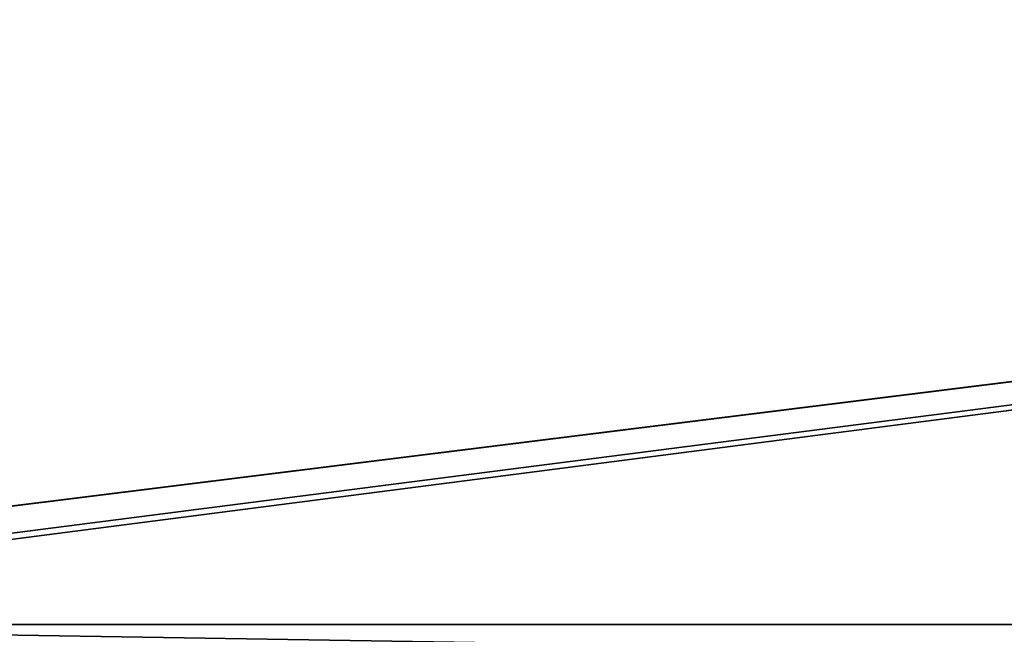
# Model space of a CAD drawing. Header units: millimetres. Extents: x -603 to 3703, y -120 to 249.
# Tile 551 of 656: x 1657 to 1704, y 23 to 52. Entities that reach past the tile are written whole.
import ezdxf

# ---------------------------------------------------------------- set-up
doc = ezdxf.new("R2010")
doc.units = ezdxf.units.MM
doc.layers.add('152', color=7, linetype='Continuous', true_color=0xffffff)

# ---------------------------------------------------------------- blocks, each defined once
blk = doc.blocks.new('UG_SURFACE_002')
at = {"layer": '152', "color": 252, "linetype": 'Continuous', "lineweight": 35}
for points in [[(2177.5, -30, 2213), (2177.5, 229.8, 2213), (822.5, 229.8, 2213), (822.5, -30, 2213)], [(972.5, -30, 2063), (972.5, 229.8, 2063), (2027.5, 229.8, 2063), (2027.5, -30, 2063)]]:
    blk.add_3dface(points, dxfattribs=at)
blk = doc.blocks.new('UG_SURFACE_129')
at = {"layer": '152', "color": 7, "linetype": 'Continuous', "lineweight": 35}
for points in [[(1971.15, 10.45, 2004.65), (1971.15, 228.45, 2004.65), (1028.85, 228.45, 2004.65), (1028.85, 10.45, 2004.65)], [(1029, 10.45, 2004.5), (1029, 228.45, 2004.5), (1971, 228.45, 2004.5), (1971, 10.45, 2004.5)]]:
    blk.add_3dface(points, dxfattribs=at)
blk = doc.blocks.new('UG_SURFACE_130')
at = {"layer": '152', "color": 41, "linetype": 'Continuous', "lineweight": 35}
for points in [[(1971.15, 228.45, 2004.65), (1971.15, 10.45, 2004.65), (1028.85, 10.45, 2004.65), (1028.85, 228.45, 2004.65)], [(1985, 18.3, 2018.5), (1985, 70.3, 2018.5), (1015, 70.3, 2018.5), (1015, 18.3, 2018.5)]]:
    blk.add_3dface(points, dxfattribs=at)
blk = doc.blocks.new('UG_SURFACE_145')
at = {"layer": '152', "color": 252, "linetype": 'Continuous', "lineweight": 35}
for points in [[(1609.133, 23.101, 2021), (1611.633, 23.101, 2021), (1986.5, 69.8, 2021), (1013.5, 69.8, 2021)], [(1013.5, 69.8, 2019.5), (1986.5, 69.8, 2019.5), (1611.633, 23.101, 2019.5), (1609.133, 23.101, 2019.5)], [(1986.5, 69.8, 2021), (1611.633, 23.101, 2021), (1623.033, 23.101, 2021)], [(1623.033, 23.101, 2019.5), (1611.633, 23.101, 2019.5), (1986.5, 69.8, 2019.5)], [(1986.5, 69.8, 2021), (1623.033, 23.101, 2021), (1625.533, 23.101, 2021)], [(1986.5, 69.8, 2019.5), (1625.533, 23.101, 2019.5), (1623.033, 23.101, 2019.5)], [(1625.533, 23.101, 2021), (1918.8, 23.101, 2021), (1986.5, 69.8, 2021)], [(1986.5, 69.8, 2019.5), (1918.8, 23.101, 2019.5), (1625.533, 23.101, 2019.5)], [(1625.533, 23.101, 2021), (1918.8, 18.38, 2021), (1918.8, 23.101, 2021)], [(1625.533, 23.101, 2021), (1625.533, 18.38, 2021), (1918.8, 18.38, 2021)], [(1625.533, 23.101, 2019.5), (1742.34, 18.38, 2019.5), (1682.687, 18.38, 2019.5)], [(1625.533, 23.101, 2019.5), (1918.8, 23.101, 2019.5), (1801.993, 18.38, 2019.5), (1742.34, 18.38, 2019.5)], [(1682.687, 18.38, 2019.5), (1625.533, 18.38, 2019.5), (1625.533, 23.101, 2019.5)]]:
    blk.add_3dface(points, dxfattribs=at)
blk = doc.blocks.new('UG_SURFACE_154')
at = {"layer": '152', "color": 252, "linetype": 'Continuous', "lineweight": 35}
for points in [[(1011, -46.92, 2022.5), (1989, -46.92, 2022.5), (1989, 62.92, 2022.5), (1011, 62.92, 2022.5)], [(1012.5, -46.92, 2021), (1012.5, 62.92, 2021), (1987.5, 62.92, 2021), (1987.5, -46.92, 2021)]]:
    blk.add_3dface(points, dxfattribs=at)

msp = doc.modelspace()

# ---------------------------------------------------------------- block references
at = {"layer": '152', "color": 252, "linetype": 'Continuous', "lineweight": -3, "true_color": 0x939598}
for name in ['UG_SURFACE_129', 'UG_SURFACE_002', 'UG_SURFACE_130', 'UG_SURFACE_154', 'UG_SURFACE_145']:
    msp.add_blockref(name, (0, 0), dxfattribs=at)

doc.saveas('drawing.dxf')
